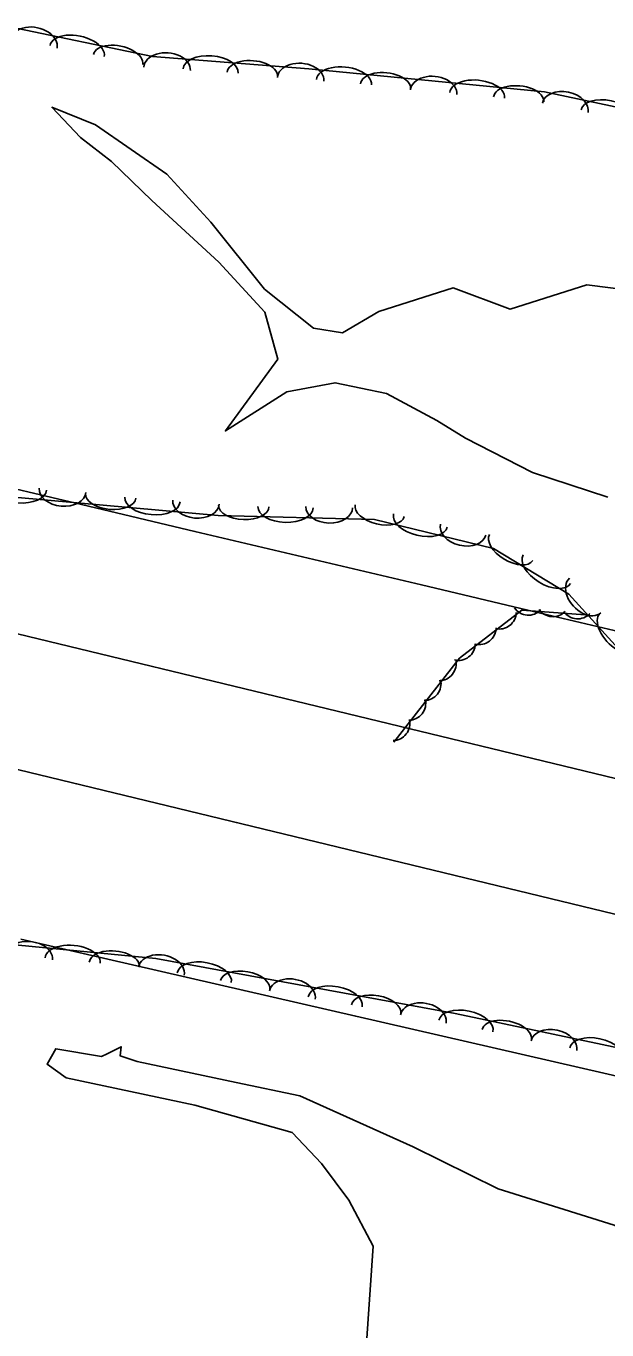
# Model space of a CAD drawing. Extents: x 1441650 to 1491889, y 345904 to 358319.
# Drawn here: x 1477971.6 to 1478094.8, y 346839.3 to 347115.8 of the extents above; entities that cross this region are included whole.
import ezdxf

# ---------------------------------------------------------------- set-up
doc = ezdxf.new("R2010")
doc.units = 0
for name, color, linetype in [('S_BRIDGE', 7, 'Continuous'), ('S_STREAM', 7, 'Continuous'), ('S_TREE', 7, 'Continuous')]:
    doc.layers.add(name, color=color, linetype=linetype)

msp = doc.modelspace()

# ---------------------------------------------------------------- linework, layer by layer
at = {"layer": 'S_BRIDGE'}
for p, q in [((1477677.12, 347057.7), (1478106.69, 346953.78)), ((1478100.81, 346926.42), (1477670.53, 347030.53))]:
    msp.add_line(p, q, dxfattribs=at)
at = {"layer": 'S_STREAM'}
for points in [[(1478094.99, 347015.92), (1478079.03, 347021.11), (1478064.82, 347028.42), (1478058.7, 347032.17), (1478048.02, 347037.84), (1478037.14, 347040.14), (1478026.91, 347038.21), (1478013.88, 347029.95), (1478024.98, 347045.18), (1478022.21, 347055.14), (1478012.5, 347065.75), (1477998.24, 347078.81), (1477989.68, 347087.09), (1477983.12, 347092.19), (1477977.08, 347098.57), (1477986.34, 347094.82), (1478001.44, 347084.41), (1478010.74, 347074.23), (1478022.14, 347060.02), (1478032.54, 347051.72), (1478038.72, 347050.72), (1478046.37, 347055.24), (1478062.18, 347060.28), (1478074.24, 347055.73), (1478090.55, 347060.92), (1478117.78, 347057.45)], [(1478193.02, 346835.92), (1478136.52, 346847.23), (1478122.35, 346849.78), (1478096.35, 346861.48), (1478071.7, 346869.2), (1478053.72, 346878.14), (1478029.65, 346888.95), (1478016.17, 346891.75), (1477999.84, 346895.2), (1477995.17, 346896.19), (1477991.55, 346897.4), (1477991.78, 346899.32), (1477988.8, 346897.86), (1477987.59, 346897.29), (1477977.87, 346898.91), (1477976.03, 346895.64), (1477980.08, 346892.73), (1478007.4, 346886.96), (1478028.01, 346881.14), (1478034.21, 346874.6), (1478040.03, 346866.79), (1478045.17, 346857.07), (1478043.78, 346836.44)]]:
    msp.add_lwpolyline(points, dxfattribs=at)
at = {"layer": 'S_TREE'}
for points in [[(1477967.78, 347115.71), (1477998.41, 347109.35), (1478031.57, 347106.76), (1478081.52, 347101.83), (1478119.85, 347093.73), (1478161.58, 347084.92), (1478229.4, 347070.61), (1478296.87, 347055.99), (1478395.05, 347037.02)], [(1477959.28, 347020.02), (1477983.33, 347014.33), (1478007.37, 347008.64), (1478031.42, 347002.95), (1478055.47, 346997.27), (1478079.52, 346991.58), (1478103.56, 346985.89), (1478127.61, 346980.2), (1478151.66, 346974.51), (1478175.71, 346968.82), (1478199.75, 346963.13), (1478223.8, 346957.45), (1478247.85, 346951.76), (1478271.89, 346946.07), (1478290.76, 346941.43), (1478309.62, 346936.8)], [(1477959.28, 347020.02), (1477983.33, 347014.33), (1478007.38, 347008.64), (1478031.42, 347002.95), (1478055.47, 346997.27), (1478079.52, 346991.58), (1478103.56, 346985.89), (1478127.61, 346980.2), (1478151.66, 346974.51), (1478175.71, 346968.82), (1478199.75, 346963.13), (1478223.8, 346957.44), (1478247.85, 346951.76), (1478271.9, 346946.07), (1478290.76, 346941.43), (1478309.62, 346936.8)], [(1478557.16, 346874.83), (1478442.63, 346899.83), (1478349.99, 346922.26), (1478312.4, 346936.57), (1478278.13, 346949.84), (1478250.7, 346956.69), (1478218.81, 346960.35), (1478189.8, 346960.49), (1478155.41, 346967.71), (1478121.04, 346974.96), (1478100.03, 346980.64), (1478086.71, 346995.33), (1478070.71, 347005.02), (1478045.45, 347011.13), (1478012.32, 347012.03), (1477963.48, 347016.36)], [(1478091.15, 346990.85), (1478076.72, 346991.93), (1478063.54, 346981.74), (1478049.6, 346963.95)], [(1477780.01, 346857.82), (1477795.55, 346869.32), (1477809.56, 346892.8), (1477813.42, 346907.44), (1477825.07, 346925.62), (1477850.97, 346928.28), (1477881.64, 346933.03), (1477917.52, 346930.86), (1477960.4, 346921.81), (1477999.13, 346918.03), (1478062.6, 346906.38), (1478104.18, 346897.6), (1478146, 346886.43), (1478214.12, 346869.02), (1478295.14, 346851.29), (1478397.82, 346825.41), (1478476.6, 346806.88), (1478570.85, 346783.8)], [(1477970.48, 346922.12), (1477994.16, 346916.69), (1478017.84, 346911.25), (1478041.52, 346905.81), (1478065.2, 346900.38), (1478088.88, 346894.94), (1478112.56, 346889.51), (1478136.24, 346884.07), (1478159.92, 346878.64), (1478183.6, 346873.2), (1478207.28, 346867.76), (1478230.96, 346862.33), (1478250.26, 346857.62), (1478269.56, 346852.91), (1478288.86, 346848.21), (1478308.16, 346843.5)], [(1477970.48, 346922.12), (1477994.16, 346916.69), (1478017.84, 346911.25), (1478041.52, 346905.82), (1478065.2, 346900.38), (1478088.88, 346894.94), (1478112.56, 346889.51), (1478136.24, 346884.07), (1478159.92, 346878.64), (1478183.6, 346873.2), (1478207.28, 346867.76), (1478230.96, 346862.33), (1478250.26, 346857.62), (1478269.56, 346852.91), (1478288.86, 346848.21), (1478308.16, 346843.5)]]:
    msp.add_lwpolyline(points, dxfattribs=at)
for centre, major_axis, ratio, start_param, end_param in [((1477973.3, 347112.14), (-4.85, 1.01), 0.683857, 3.14229, 6.283883), ((1477982.41, 347110.51), (-5.75, 1.19), 0.548913, 3.142019, 6.283612), ((1477991.1, 347108.71), (-5.23, 1.09), 0.539552, 3.142006, 6.283599), ((1478001.49, 347106.73), (-4.94, 0.39), 0.684055, 3.143624, 6.285217), ((1478010.74, 347106.27), (-5.85, 0.46), 0.549072, 3.142835, 6.284427), ((1478019.57, 347105.58), (-5.33, 0.42), 0.539709, 3.142796, 6.284389), ((1478029.82, 347104.52), (-4.94, 0.39), 0.684055, 3.143624, 6.285217), ((1478039.01, 347103.9), (-5.83, 0.59), 0.549684, 3.144345, 6.285938), ((1478047.82, 347103.03), (-5.31, 0.53), 0.540311, 3.144259, 6.285852), ((1478058.03, 347101.76), (-4.92, 0.5), 0.684814, 3.146099, 6.287692), ((1478067.26, 347101.11), (-5.83, 0.59), 0.549684, 3.144345, 6.285938), ((1478076.07, 347100.24), (-5.31, 0.53), 0.540311, 3.144259, 6.285852), ((1478085.94, 347098.46), (-4.84, 1.03), 0.68446, 3.145239, 6.286831), ((1478095.04, 347096.81), (-5.74, 1.22), 0.549399, 3.143821, 6.285413), ((1477970.07, 347017.9), (5.85, -0.52), 0.548909, 3.141593, 6.283185), ((1477979.32, 347017.35), (4.94, -0.44), 0.683852, 3.141593, 6.283185), ((1477989.55, 347016.18), (5.33, -0.47), 0.539549, 3.141593, 6.283185), ((1477998.39, 347015.39), (5.85, -0.52), 0.548909, 3.141593, 6.283185), ((1478007.63, 347014.84), (4.94, -0.44), 0.683852, 3.141593, 6.283185), ((1478017.76, 347014), (5.34, -0.15), 0.539569, 3.141593, 6.283185), ((1478026.62, 347013.76), (5.87, -0.16), 0.548929, 3.141593, 6.283185), ((1478035.89, 347013.77), (4.95, -0.14), 0.683878, 3.141593, 6.283185), ((1478046.6, 347013.03), (5.2, -1.26), 0.539536, 3.141593, 6.283185), ((1478055.22, 347010.94), (5.7, -1.38), 0.548896, 3.141593, 6.283185), ((1478064.28, 347009.02), (4.82, -1.16), 0.683836, 3.141593, 6.283185), ((1478074.47, 347005.22), (4.57, -2.77), 0.539666, 3.141593, 6.283185), ((1478082.05, 347000.63), (5.02, -3.04), 0.549028, 3.141593, 6.283185), ((1478090.18, 346995.05), (3.33, -3.67), 0.684477, 3.140286, 6.281879), ((1478078.14, 346994.49), (0.85, 3.54), 0.986428, 2.413684, 4.186885), ((1478083.34, 346994.18), (0.85, 3.54), 0.986428, 2.413684, 4.186885), ((1478088.59, 346993.71), (0.85, 3.54), 0.986428, 2.413684, 4.186885), ((1478071.99, 346991.56), (0.05, 3.64), 0.978503, 2.914928, 4.688129), ((1478096.9, 346987.25), (3.59, -3.96), 0.540042, 3.140819, 6.282412), ((1478067.74, 346988.28), (0.05, 3.64), 0.978503, 2.914928, 4.688129), ((1478063.31, 346984.9), (0.05, 3.64), 0.978503, 2.914928, 4.688129), ((1478059.19, 346980.57), (1.76, 3.19), 0.988477, 3.663015, 5.436215), ((1478055.99, 346976.37), (1.76, 3.19), 0.988477, 3.663015, 5.436215), ((1478052.75, 346972.18), (1.76, 3.19), 0.988477, 3.663015, 5.436215), ((1478049.39, 346967.9), (1.76, 3.19), 0.988477, 3.663015, 5.436215), ((1477972.24, 346918.26), (-4.93, 0.48), 0.685184, 3.141383, 6.282976), ((1477981.48, 346917.62), (-5.84, 0.57), 0.549978, 3.141465, 6.283058), ((1477990.31, 346916.76), (-5.32, 0.52), 0.540599, 3.141469, 6.283062), ((1478000.3, 346915.39), (-4.84, 0.88), 0.68988, 3.138578, 6.280171), ((1478009.39, 346913.99), (-5.73, 1.05), 0.553749, 3.139764, 6.281356), ((1478018.06, 346912.4), (-5.22, 0.95), 0.544306, 3.139822, 6.281414), ((1478028.07, 346910.29), (-4.84, 0.88), 0.68988, 3.138578, 6.280171), ((1478037.16, 346908.89), (-5.73, 1.05), 0.553749, 3.139764, 6.281356), ((1478045.83, 346907.3), (-5.22, 0.95), 0.544306, 3.139822, 6.281414), ((1478055.84, 346905.2), (-4.84, 0.88), 0.68988, 3.138578, 6.280171), ((1478064.88, 346903.73), (-5.73, 1.21), 0.551356, 3.140521, 6.282113), ((1478073.53, 346901.91), (-5.22, 1.1), 0.541953, 3.140554, 6.282147), ((1478083.53, 346899.53), (-4.84, 1.02), 0.6869, 3.139833, 6.281425), ((1478092.62, 346897.88), (-5.73, 1.21), 0.551356, 3.140521, 6.282113)]:
    msp.add_ellipse(centre, major_axis=major_axis, ratio=ratio, start_param=start_param, end_param=end_param, dxfattribs=at)

doc.saveas('drawing.dxf')
